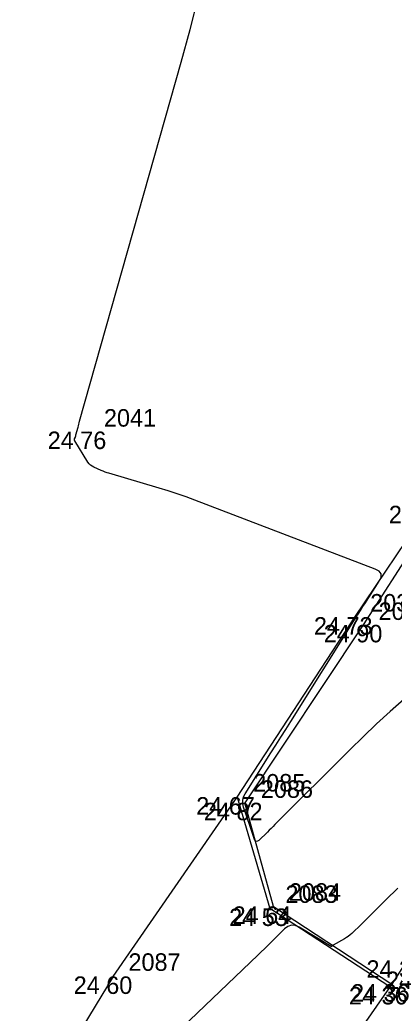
# Model space of a CAD drawing. Extents: x -702257 to -701487, y -1009871 to -1008841.
# Drawn here: x -701803.08 to -701797.74, y -1009447.81 to -1009433.63 of the extents above; entities that cross this region are included whole.
import ezdxf

# ---------------------------------------------------------------- set-up
doc = ezdxf.new("R2010")
doc.units = 0
for name, color, linetype in [('Ex_Minor Contours', 7, 'Continuous'), ('Z_body', 7, 'Continuous'), ('Z_body_cisla', 7, 'Continuous'), ('Z_body_vysky_redukovane', 7, 'Continuous'), ('Z_komunikace', 7, 'Continuous'), ('Z_obruba', 7, 'Continuous'), ('Z_zlabek', 7, 'Continuous')]:
    doc.layers.add(name, color=color, linetype=linetype)

# ---------------------------------------------------------------- blocks, each defined once
blk = doc.blocks.new('POINT_DISPLAY')
blk.add_line((0, 0), (0, 0))

msp = doc.modelspace()

# ---------------------------------------------------------------- linework, layer by layer
at = {"layer": 'Ex_Minor Contours'}
for points in [[(-701797.596, -1009443.332), (-701797.794, -1009443.507), (-701797.988, -1009443.685), (-701798.18, -1009443.867), (-701798.368, -1009444.052), (-701799.439, -1009445.123), (-701799.466, -1009445.149), (-701799.493, -1009445.176), (-701799.52, -1009445.202), (-701799.547, -1009445.229), (-701799.67, -1009445.347), (-701799.689, -1009445.361), (-701799.705, -1009445.363), (-701799.718, -1009445.353), (-701799.729, -1009445.333), (-701799.792, -1009445.148), (-701799.887, -1009444.873), (-701799.898, -1009444.824), (-701799.899, -1009444.775), (-701799.887, -1009444.728), (-701799.865, -1009444.683), (-701799.496, -1009444.099), (-701799.425, -1009443.987), (-701799.354, -1009443.874), (-701799.283, -1009443.762), (-701799.213, -1009443.649), (-701798.312, -1009442.214), (-701798.286, -1009442.173), (-701798.26, -1009442.132), (-701798.209, -1009442.05), (-701798.197, -1009442.03), (-701798.184, -1009442.009), (-701798.171, -1009441.989), (-701798.158, -1009441.968), (-701797.95, -1009441.645), (-701797.924, -1009441.589), (-701797.925, -1009441.541), (-701797.953, -1009441.503), (-701798.007, -1009441.473), (-701800.582, -1009440.489), (-701800.708, -1009440.443), (-701800.835, -1009440.398), (-701800.963, -1009440.357), (-701801.091, -1009440.318), (-701801.808, -1009440.106), (-701801.836, -1009440.098), (-701801.864, -1009440.088), (-701801.891, -1009440.078), (-701801.918, -1009440.067), (-701802.025, -1009440.02), (-701802.05, -1009440.006), (-701802.072, -1009439.99), (-701802.092, -1009439.97), (-701802.109, -1009439.947), (-701802.296, -1009439.643), (-701802.299, -1009439.637), (-701802.3, -1009439.63), (-701802.3, -1009439.623), (-701802.298, -1009439.616), (-701802.288, -1009439.588), (-701802.285, -1009439.581), (-701802.283, -1009439.574), (-701802.281, -1009439.566), (-701802.279, -1009439.559), (-701802.25, -1009439.448), (-701802.245, -1009439.427), (-701802.239, -1009439.406), (-701802.233, -1009439.385), (-701802.228, -1009439.364), (-701800.777, -1009434.238), (-701800.649, -1009433.768), (-701800.53, -1009433.296)], [(-701797.684, -1009446.029), (-701797.743, -1009446.085), (-701797.8, -1009446.141), (-701798.083, -1009446.424), (-701798.113, -1009446.454), (-701798.144, -1009446.484), (-701798.174, -1009446.514), (-701798.205, -1009446.544), (-701798.344, -1009446.677), (-701798.368, -1009446.698), (-701798.393, -1009446.718), (-701798.419, -1009446.736), (-701798.447, -1009446.752), (-701798.61, -1009446.842), (-701798.612, -1009446.844), (-701798.615, -1009446.845), (-701798.617, -1009446.848), (-701798.619, -1009446.85), (-701798.626, -1009446.86), (-701798.628, -1009446.862), (-701798.63, -1009446.863), (-701798.633, -1009446.863), (-701798.635, -1009446.862), (-701799.094, -1009446.586), (-701799.15, -1009446.562), (-701799.203, -1009446.558), (-701799.254, -1009446.575), (-701799.303, -1009446.612), (-701799.492, -1009446.801), (-701799.54, -1009446.848), (-701799.587, -1009446.895), (-701799.635, -1009446.941), (-701799.684, -1009446.988), (-701800.976, -1009448.223)]]:
    msp.add_lwpolyline(points, dxfattribs=at)
at = {"layer": 'Z_komunikace'}
for p, q in [((-701798.3, -1009442.16), (-701797.23, -1009440.57)), ((-701799.98, -1009444.73), (-701798.3, -1009442.16)), ((-701801.75, -1009447.29), (-701799.98, -1009444.73)), ((-701801.75, -1009447.29), (-701803.08, -1009449.49))]:
    msp.add_line(p, q, dxfattribs=at)
at = {"layer": 'Z_obruba'}
for p, q in [((-701797.14, -1009440.65), (-701798.18, -1009442.27)), ((-701798.18, -1009442.27), (-701799.87, -1009444.81)), ((-701799.98, -1009444.73), (-701799.51, -1009446.32)), ((-701799.46, -1009446.29), (-701799.87, -1009444.81)), ((-701797.8, -1009447.44), (-701799.51, -1009446.32)), ((-701799.46, -1009446.29), (-701797.77, -1009447.4)), ((-701797.77, -1009447.4), (-701797.8, -1009447.44))]:
    msp.add_line(p, q, dxfattribs=at)
at = {"layer": 'Z_zlabek'}
for p, q in [((-701797.55, -1009447.06), (-701797.77, -1009447.4)), ((-701797.77, -1009447.4), (-701800.1, -1009450.73))]:
    msp.add_line(p, q, dxfattribs=at)

# ---------------------------------------------------------------- block references
at = {"layer": 'Z_body'}
for p in [(-701802.1, -1009439.51), (-701798.3, -1009442.16), (-701798.18, -1009442.27), (-701799.98, -1009444.73), (-701799.87, -1009444.81), (-701799.51, -1009446.32), (-701799.46, -1009446.29), (-701801.75, -1009447.29), (-701797.8, -1009447.44), (-701797.77, -1009447.4)]:
    msp.add_blockref('POINT_DISPLAY', p, dxfattribs=at)

# ---------------------------------------------------------------- texts
at = {"layer": 'Z_body_cisla'}
for s, p in [('2041', (-701801.88, -1009439.44)), ('2039', (-701798.08, -1009442.08)), ('2040', (-701797.96, -1009442.2)), ('2085', (-701799.75, -1009444.65)), ('2086', (-701799.64, -1009444.74)), ('2083', (-701799.29, -1009446.24)), ('2084', (-701799.24, -1009446.21)), ('2087', (-701801.53, -1009447.21))]:
    msp.add_text(s, height=0.25, dxfattribs=at).set_placement(p)
at = {"layer": 'Z_body_vysky_redukovane'}
for s, p in [('24 76', (-701802.683, -1009439.76)), ('24 78', (-701797.813, -1009440.82)), ('24 73', (-701798.883, -1009442.41)), ('24 90', (-701798.743, -1009442.52)), ('24 67', (-701800.563, -1009444.98)), ('24 82', (-701800.453, -1009445.06)), ('24 53', (-701800.093, -1009446.57)), ('24 64', (-701800.043, -1009446.54)), ('24 39', (-701798.133, -1009447.31)), ('24 28', (-701797.853, -1009447.47)), ('24 60', (-701802.312, -1009447.54)), ('24 36', (-701798.383, -1009447.69)), ('24 36', (-701798.353, -1009447.65))]:
    msp.add_text(s, height=0.25, dxfattribs=at).set_placement(p)

doc.saveas('drawing.dxf')
